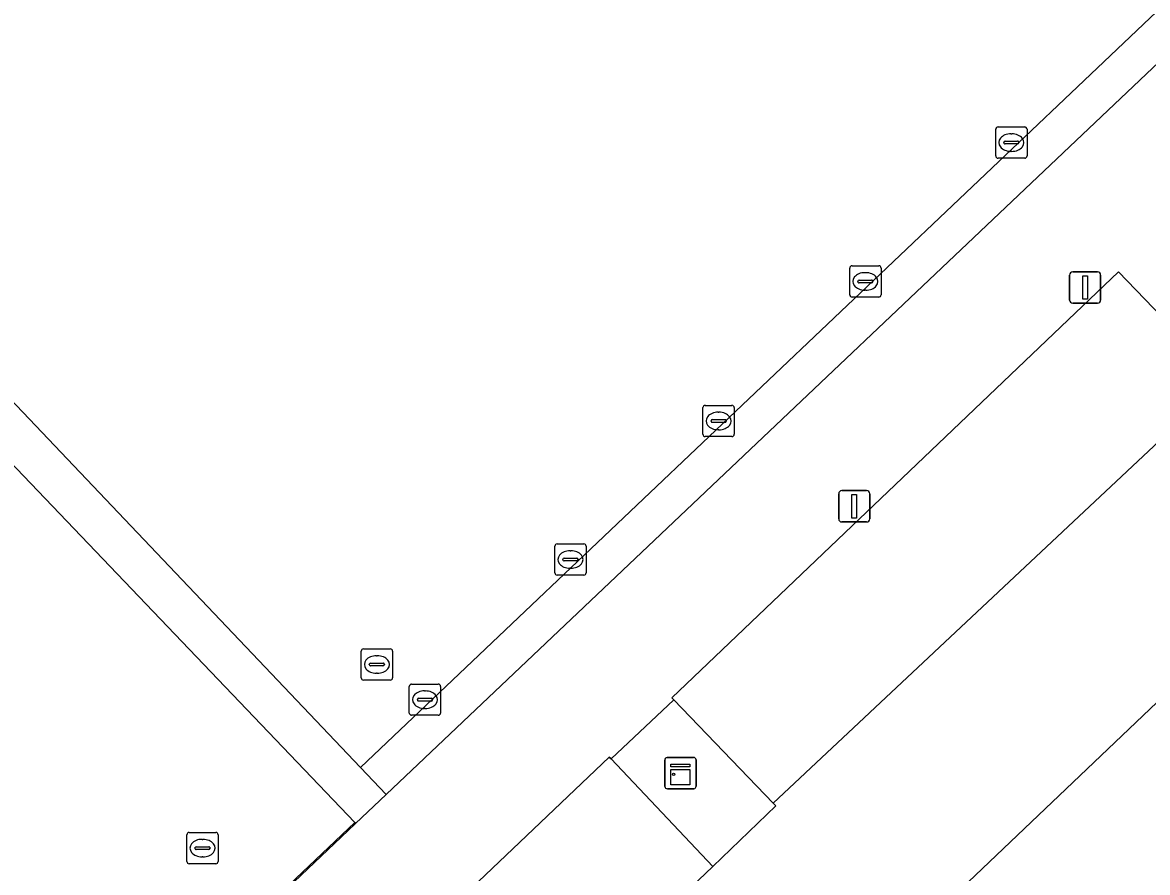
# Model space of a CAD drawing. Extents: x 156141 to 158132, y 385651 to 388333.
# Drawn here: x 156722.34 to 156758.3, y 388104.97 to 388132.13 of the extents above; entities that cross this region are included whole.
import ezdxf

# ---------------------------------------------------------------- set-up
doc = ezdxf.new("R2010")
doc.units = 0
for name, color, linetype in [('IMGEO_Groenvoorziening', 7, 'Continuous'), ('IMGEO_Kast', 7, 'Continuous'), ('IMGEO_Kolk', 7, 'Continuous'), ('IMGEO_Lichtmast', 7, 'Continuous'), ('IMGEO_Lijnafwatering', 7, 'Continuous'), ('IMGEO_Parkeervlak_gesloten', 7, 'Continuous'), ('IMGEO_Parkeervlak_halfverhard', 7, 'Continuous'), ('IMGEO_Rijbaan_lokaal_gesloten', 7, 'Continuous'), ('IMGEO_Rijbaan_lokaal_halfverhard', 7, 'Continuous'), ('IMGEO_Rijbaan_lokaal_open', 7, 'Continuous'), ('IMGEO_Rioolput', 7, 'Continuous'), ('IMGEO_Voetpad_open', 7, 'Continuous')]:
    doc.layers.add(name, color=color, linetype=linetype)

msp = doc.modelspace()

# ---------------------------------------------------------------- linework, layer by layer
at = {"layer": 'IMGEO_Groenvoorziening'}
msp.add_lwpolyline([(156698.919, 388144.327), (156697.941, 388143.396), (156698.079, 388143.248), (156706.487, 388134.255), (156732.962, 388106.561), (156732.988, 388106.533), (156733.965, 388107.459), (156733.142, 388108.325)], close=True, dxfattribs=at)
for points in [[(156764.38, 388136.295), (156733.965, 388107.459), (156732.988, 388106.533), (156732.524, 388106.093), (156651.226, 388028.872)], [(156710.474, 388079.585), (156724.759, 388093.143), (156728.105, 388089.669), (156730.135, 388091.562), (156726.802, 388095.058), (156741.095, 388108.653), (156741.15, 388108.595), (156743.156, 388110.487), (156743.094, 388110.552), (156757.372, 388124.164), (156760.725, 388120.676), (156762.728, 388122.593), (156759.387, 388126.065), (156768.458, 388134.643), (156771.778, 388131.207), (156773.807, 388133.11)]]:
    msp.add_lwpolyline(points, dxfattribs=at)
at = {"layer": 'IMGEO_Kast'}
for p, q in [((156742.945, 388108.643), (156743.786, 388108.643)), ((156743.786, 388108.643), (156742.945, 388108.643)), ((156742.87, 388107.718), (156742.87, 388108.559)), ((156742.87, 388108.559), (156742.87, 388107.718)), ((156743.87, 388108.568), (156743.87, 388107.727)), ((156743.87, 388107.727), (156743.87, 388108.568)), ((156743.795, 388107.643), (156742.954, 388107.643)), ((156742.954, 388107.643), (156743.795, 388107.643))]:
    msp.add_line(p, q, dxfattribs=at)
for points in [[(156743.065, 388108.433), (156743.665, 388108.433), (156743.665, 388108.348), (156743.065, 388108.348), (156743.065, 388108.433)], [(156743.065, 388108.258), (156743.665, 388108.258), (156743.665, 388107.769), (156743.065, 388107.769), (156743.065, 388108.258)]]:
    msp.add_lwpolyline(points, dxfattribs=at)
msp.add_circle((156743.149, 388108.107), 0.0377, dxfattribs=at)
for centre, start, end in [((156742.948, 388108.565), 92.4484, 184.2845), ((156742.948, 388108.565), 92.4484, 184.2845), ((156743.792, 388108.565), 2.4484, 94.2845), ((156743.792, 388108.565), 2.4484, 94.2845), ((156742.948, 388107.721), 182.4484, 274.2845), ((156742.948, 388107.721), 182.4484, 274.2845), ((156743.792, 388107.721), 272.4484, 4.2845), ((156743.792, 388107.721), 272.4484, 4.2845)]:
    msp.add_arc(centre, 0.0779, start, end, dxfattribs=at)
at = {"layer": 'IMGEO_Kolk'}
for p, q in [((156753.52, 388128.79), (156754.372, 388128.79)), ((156753.445, 388127.864), (156753.445, 388128.716)), ((156753.933, 388128.57), (156753.958, 388128.57)), ((156754.446, 388128.716), (156754.446, 388127.864)), ((156753.704, 388128.284), (156753.704, 388128.296)), ((156754.142, 388128.247), (156753.744, 388128.247)), ((156753.747, 388128.333), (156754.145, 388128.333)), ((156754.188, 388128.296), (156754.188, 388128.284)), ((156754.372, 388127.79), (156753.52, 388127.79)), ((156753.956, 388128.01), (156753.931, 388128.01)), ((156748.779, 388123.428), (156748.779, 388124.28)), ((156748.854, 388124.354), (156749.706, 388124.354)), ((156749.267, 388124.134), (156749.292, 388124.134)), ((156749.78, 388124.28), (156749.78, 388123.428)), ((156749.038, 388123.848), (156749.038, 388123.86)), ((156749.476, 388123.811), (156749.078, 388123.811)), ((156749.081, 388123.897), (156749.479, 388123.897)), ((156749.522, 388123.86), (156749.522, 388123.848)), ((156749.29, 388123.574), (156749.265, 388123.574)), ((156749.706, 388123.354), (156748.854, 388123.354)), ((156744.088, 388118.968), (156744.088, 388119.82)), ((156744.163, 388119.894), (156745.015, 388119.894)), ((156745.089, 388119.82), (156745.089, 388118.968)), ((156744.39, 388119.437), (156744.788, 388119.437)), ((156744.576, 388119.674), (156744.601, 388119.674)), ((156744.347, 388119.388), (156744.347, 388119.4)), ((156744.785, 388119.351), (156744.387, 388119.351)), ((156744.599, 388119.114), (156744.574, 388119.114)), ((156744.831, 388119.4), (156744.831, 388119.388)), ((156745.015, 388118.894), (156744.163, 388118.894)), ((156739.428, 388115.469), (156740.28, 388115.469)), ((156739.353, 388114.543), (156739.353, 388115.395)), ((156739.841, 388115.249), (156739.866, 388115.249)), ((156740.354, 388115.395), (156740.354, 388114.543)), ((156739.612, 388114.963), (156739.612, 388114.975)), ((156740.05, 388114.926), (156739.652, 388114.926)), ((156739.655, 388115.012), (156740.053, 388115.012)), ((156740.096, 388114.975), (156740.096, 388114.963)), ((156740.28, 388114.469), (156739.428, 388114.469)), ((156739.864, 388114.689), (156739.839, 388114.689)), ((156734.703, 388110.063), (156734.703, 388110.915)), ((156734.778, 388110.989), (156735.63, 388110.989)), ((156735.704, 388110.915), (156735.704, 388110.063)), ((156734.962, 388110.483), (156734.962, 388110.495)), ((156735.4, 388110.446), (156735.002, 388110.446)), ((156735.005, 388110.532), (156735.403, 388110.532)), ((156735.191, 388110.769), (156735.216, 388110.769)), ((156735.446, 388110.495), (156735.446, 388110.483)), ((156735.214, 388110.209), (156735.189, 388110.209)), ((156735.63, 388109.989), (156734.778, 388109.989))]:
    msp.add_line(p, q, dxfattribs=at)
for points in [[(156753.52, 388128.79), (156754.372, 388128.79)], [(156753.445, 388127.864), (156753.445, 388128.716)], [(156754.446, 388128.716), (156754.446, 388127.864)], [(156754.372, 388127.79), (156753.52, 388127.79)], [(156748.779, 388123.428), (156748.779, 388124.28)], [(156748.854, 388124.354), (156749.706, 388124.354)], [(156749.78, 388124.28), (156749.78, 388123.428)], [(156749.706, 388123.354), (156748.854, 388123.354)], [(156744.088, 388118.968), (156744.088, 388119.82)], [(156744.163, 388119.894), (156745.015, 388119.894)], [(156745.089, 388119.82), (156745.089, 388118.968)], [(156745.015, 388118.894), (156744.163, 388118.894)], [(156739.428, 388115.469), (156740.28, 388115.469)], [(156739.353, 388114.543), (156739.353, 388115.395)], [(156740.354, 388115.395), (156740.354, 388114.543)], [(156740.28, 388114.469), (156739.428, 388114.469)], [(156734.703, 388110.063), (156734.703, 388110.915)], [(156734.778, 388110.989), (156735.63, 388110.989)], [(156735.704, 388110.915), (156735.704, 388110.063)], [(156735.63, 388109.989), (156734.778, 388109.989)]]:
    msp.add_lwpolyline(points, dxfattribs=at)
for centre, radius, start, end in [((156753.522, 388128.714), 0.0765, 91.552, 178.448), ((156753.522, 388128.714), 0.0765, 91.552, 178.448), ((156754.37, 388128.714), 0.0765, 1.552, 88.448), ((156754.37, 388128.714), 0.0765, 1.552, 88.448), ((156753.744, 388128.293), 0.0403, 85.8775, 175.7526), ((156753.741, 388128.283), 0.0366, 178.938, 274.7102), ((156754.145, 388128.29), 0.043, 264.8664, 352.4533), ((156754.149, 388128.295), 0.0386, 1.7309, 96.639), ((156753.522, 388127.866), 0.0765, 181.552, 268.448), ((156753.522, 388127.866), 0.0765, 181.552, 268.448), ((156754.37, 388127.866), 0.0765, 271.552, 358.448), ((156754.37, 388127.866), 0.0765, 271.552, 358.448), ((156748.856, 388124.278), 0.0765, 91.552, 178.448), ((156748.856, 388124.278), 0.0765, 91.552, 178.448), ((156749.704, 388124.278), 0.0765, 1.552, 88.448), ((156749.704, 388124.278), 0.0765, 1.552, 88.448), ((156749.078, 388123.857), 0.0403, 85.8775, 175.7526), ((156749.075, 388123.847), 0.0366, 178.938, 274.7102), ((156749.479, 388123.854), 0.043, 264.8664, 352.4533), ((156749.483, 388123.859), 0.0386, 1.7309, 96.639), ((156748.856, 388123.43), 0.0765, 181.552, 268.448), ((156748.856, 388123.43), 0.0765, 181.552, 268.448), ((156749.704, 388123.43), 0.0765, 271.552, 358.448), ((156749.704, 388123.43), 0.0765, 271.552, 358.448), ((156744.165, 388119.818), 0.0765, 91.552, 178.448), ((156744.165, 388119.818), 0.0765, 91.552, 178.448), ((156745.013, 388119.818), 0.0765, 1.552, 88.448), ((156745.013, 388119.818), 0.0765, 1.552, 88.448), ((156744.387, 388119.397), 0.0403, 85.8775, 175.7526), ((156744.792, 388119.399), 0.0386, 1.7309, 96.639), ((156744.384, 388119.387), 0.0366, 178.938, 274.7102), ((156744.788, 388119.394), 0.043, 264.8664, 352.4533), ((156744.165, 388118.97), 0.0765, 181.552, 268.448), ((156744.165, 388118.97), 0.0765, 181.552, 268.448), ((156745.013, 388118.97), 0.0765, 271.552, 358.448), ((156745.013, 388118.97), 0.0765, 271.552, 358.448), ((156739.43, 388115.393), 0.0765, 91.552, 178.448), ((156739.43, 388115.393), 0.0765, 91.552, 178.448), ((156740.278, 388115.393), 0.0765, 1.552, 88.448), ((156740.278, 388115.393), 0.0765, 1.552, 88.448), ((156739.652, 388114.972), 0.0403, 85.8775, 175.7526), ((156739.649, 388114.962), 0.0366, 178.938, 274.7102), ((156740.053, 388114.969), 0.043, 264.8664, 352.4533), ((156740.057, 388114.974), 0.0386, 1.7309, 96.639), ((156739.43, 388114.545), 0.0765, 181.552, 268.448), ((156739.43, 388114.545), 0.0765, 181.552, 268.448), ((156740.278, 388114.545), 0.0765, 271.552, 358.448), ((156740.278, 388114.545), 0.0765, 271.552, 358.448), ((156734.78, 388110.913), 0.0765, 91.552, 178.448), ((156734.78, 388110.913), 0.0765, 91.552, 178.448), ((156735.628, 388110.913), 0.0765, 1.552, 88.448), ((156735.628, 388110.913), 0.0765, 1.552, 88.448), ((156735.002, 388110.492), 0.0403, 85.8775, 175.7526), ((156734.999, 388110.482), 0.0366, 178.938, 274.7102), ((156735.403, 388110.489), 0.043, 264.8664, 352.4533), ((156735.407, 388110.494), 0.0386, 1.7309, 96.639), ((156734.78, 388110.065), 0.0765, 181.552, 268.448), ((156734.78, 388110.065), 0.0765, 181.552, 268.448), ((156735.628, 388110.065), 0.0765, 271.552, 358.448), ((156735.628, 388110.065), 0.0765, 271.552, 358.448)]:
    msp.add_arc(centre, radius, start, end, dxfattribs=at)
for centre, major_axis, ratio, start_param, end_param in [((156753.932, 388128.29), (-0.387, 0.002), 0.722429, 4.712389, 7.853982), ((156753.957, 388128.29), (-0.39, 0.002), 0.717154, 1.570796, 4.712389), ((156749.266, 388123.854), (-0.387, 0.002), 0.722429, 4.712389, 7.853982), ((156749.291, 388123.854), (-0.39, 0.002), 0.717154, 1.570796, 4.712389), ((156744.575, 388119.394), (-0.387, 0.002), 0.722429, 4.712389, 7.853982), ((156744.6, 388119.394), (-0.39, 0.002), 0.717154, 1.570796, 4.712389), ((156739.84, 388114.969), (-0.387, 0.002), 0.722429, 4.712389, 7.853982), ((156739.865, 388114.969), (-0.39, 0.002), 0.717154, 1.570796, 4.712389), ((156735.19, 388110.489), (-0.387, 0.002), 0.722429, 4.712389, 7.853982), ((156735.215, 388110.489), (-0.39, 0.002), 0.717154, 1.570796, 4.712389)]:
    msp.add_ellipse(centre, major_axis=major_axis, ratio=ratio, start_param=start_param, end_param=end_param, dxfattribs=at)
at = {"layer": 'IMGEO_Lichtmast'}
for p, q in [((156755.908, 388124.158), (156756.698, 388124.158)), ((156756.698, 388124.158), (156755.908, 388124.158)), ((156755.808, 388123.258), (156755.808, 388124.058)), ((156755.808, 388124.058), (156755.808, 388123.258)), ((156756.798, 388124.058), (156756.798, 388123.258)), ((156756.798, 388123.258), (156756.798, 388124.058)), ((156756.698, 388123.158), (156755.908, 388123.158)), ((156755.908, 388123.158), (156756.698, 388123.158)), ((156748.429, 388116.269), (156748.429, 388117.069)), ((156748.429, 388117.069), (156748.429, 388116.269)), ((156748.529, 388117.169), (156749.319, 388117.169)), ((156749.319, 388117.169), (156748.529, 388117.169)), ((156749.419, 388117.069), (156749.419, 388116.269)), ((156749.419, 388116.269), (156749.419, 388117.069)), ((156749.319, 388116.169), (156748.529, 388116.169)), ((156748.529, 388116.169), (156749.319, 388116.169))]:
    msp.add_line(p, q, dxfattribs=at)
for points in [[(156756.228, 388124.033), (156756.378, 388124.033), (156756.378, 388123.283), (156756.228, 388123.283), (156756.228, 388124.033)], [(156748.849, 388117.044), (156748.999, 388117.044), (156748.999, 388116.294), (156748.849, 388116.294), (156748.849, 388117.044)]]:
    msp.add_lwpolyline(points, dxfattribs=at)
for centre, start, end in [((156755.908, 388124.058), 90, 180), ((156755.908, 388124.058), 90, 180), ((156756.698, 388124.058), 0, 90), ((156756.698, 388124.058), 360, 90), ((156755.908, 388123.258), 180, 270), ((156755.908, 388123.258), 180, 270), ((156756.698, 388123.258), 270, 0), ((156756.698, 388123.258), 270, 0), ((156748.529, 388117.069), 90, 180), ((156748.529, 388117.069), 90, 180), ((156749.319, 388117.069), 0, 90), ((156749.319, 388117.069), 360, 90), ((156748.529, 388116.269), 180, 270), ((156748.529, 388116.269), 180, 270), ((156749.319, 388116.269), 270, 0), ((156749.319, 388116.269), 270, 0)]:
    msp.add_arc(centre, 0.1, start, end, dxfattribs=at)
at = {"layer": 'IMGEO_Lijnafwatering'}
msp.add_lwpolyline([(156719.337, 388093.639), (156732.962, 388106.561)], dxfattribs=at)
at = {"layer": 'IMGEO_Parkeervlak_gesloten'}
msp.add_lwpolyline([(156763.335, 388181.784), (156753.902, 388191.71), (156722.478, 388161.84), (156720.025, 388164.421), (156698.919, 388144.327), (156733.142, 388108.325), (156765.107, 388138.665), (156762.117, 388141.813), (156761.753, 388141.468), (156761.23, 388142.021), (156761.593, 388142.365), (156758.223, 388145.914)], dxfattribs=at)
at = {"layer": 'IMGEO_Parkeervlak_halfverhard'}
for points in [[(156760.725, 388120.676), (156757.372, 388124.164), (156743.094, 388110.552), (156743.156, 388110.487), (156746.333, 388107.184)], [(156764.848, 388116.352), (156750.558, 388102.747), (156753.854, 388099.231), (156768.191, 388112.853)], [(156744.408, 388105.155), (156741.15, 388108.595), (156741.095, 388108.653), (156726.802, 388095.058), (156730.135, 388091.562)]]:
    msp.add_lwpolyline(points, close=True, dxfattribs=at)
at = {"layer": 'IMGEO_Rijbaan_lokaal_gesloten'}
msp.add_lwpolyline([(156646.532, 388023.876), (156651.463, 388028.623), (156651.226, 388028.872), (156732.524, 388106.093), (156732.988, 388106.533), (156732.962, 388106.561), (156706.487, 388134.255), (156698.079, 388143.248), (156697.941, 388143.396), (156692.7, 388148.628), (156687.199, 388154.591), (156646.005, 388115.411), (156600.051, 388071.963)], dxfattribs=at)
at = {"layer": 'IMGEO_Rijbaan_lokaal_halfverhard'}
msp.add_lwpolyline([(156764.786, 388135.867), (156766.352, 388137.351), (156765.752, 388137.984), (156765.39, 388137.64), (156764.866, 388138.191), (156765.229, 388138.536), (156765.107, 388138.665), (156733.142, 388108.325), (156733.965, 388107.459), (156764.38, 388136.295)], close=True, dxfattribs=at)
at = {"layer": 'IMGEO_Rijbaan_lokaal_open'}
for points in [[(156786.177, 388136.523), (156787.021, 388137.351), (156804.809, 388154.272), (156800.625, 388158.603), (156791.586, 388149.987), (156782.822, 388141.664), (156781.092, 388140.014), (156778.459, 388137.514), (156776.425, 388135.604), (156773.807, 388133.11), (156771.778, 388131.207), (156762.728, 388122.593), (156760.725, 388120.676), (156746.333, 388107.184), (156746.422, 388107.092), (156744.408, 388105.155), (156730.135, 388091.562), (156728.105, 388089.669), (156713.816, 388076.083)], [(156717.976, 388071.762), (156732.242, 388085.318), (156734.269, 388087.233), (156745.037, 388097.499), (156748.531, 388100.824), (156750.558, 388102.747), (156764.848, 388116.352), (156766.903, 388118.293), (156775.957, 388126.886), (156776.683, 388127.563)]]:
    msp.add_lwpolyline(points, dxfattribs=at)
at = {"layer": 'IMGEO_Rioolput'}
for p, q in [((156733.166, 388111.188), (156733.166, 388112.04)), ((156733.241, 388112.114), (156734.093, 388112.114)), ((156733.654, 388111.894), (156733.679, 388111.894)), ((156734.167, 388112.04), (156734.167, 388111.188)), ((156733.425, 388111.608), (156733.425, 388111.62)), ((156733.863, 388111.571), (156733.465, 388111.571)), ((156733.468, 388111.657), (156733.866, 388111.657)), ((156733.909, 388111.62), (156733.909, 388111.608)), ((156733.677, 388111.334), (156733.652, 388111.334)), ((156734.093, 388111.114), (156733.241, 388111.114)), ((156727.593, 388105.32), (156727.593, 388106.172)), ((156727.668, 388106.246), (156728.52, 388106.246)), ((156728.594, 388106.172), (156728.594, 388105.32)), ((156727.852, 388105.74), (156727.852, 388105.752)), ((156727.895, 388105.789), (156728.293, 388105.789)), ((156728.081, 388106.026), (156728.106, 388106.026)), ((156728.336, 388105.752), (156728.336, 388105.74)), ((156728.29, 388105.703), (156727.892, 388105.703)), ((156728.104, 388105.466), (156728.079, 388105.466)), ((156728.52, 388105.246), (156727.668, 388105.246))]:
    msp.add_line(p, q, dxfattribs=at)
for points in [[(156733.166, 388111.188), (156733.166, 388112.04)], [(156733.241, 388112.114), (156734.093, 388112.114)], [(156734.167, 388112.04), (156734.167, 388111.188)], [(156734.093, 388111.114), (156733.241, 388111.114)], [(156727.593, 388105.32), (156727.593, 388106.172)], [(156727.668, 388106.246), (156728.52, 388106.246)], [(156728.594, 388106.172), (156728.594, 388105.32)], [(156728.52, 388105.246), (156727.668, 388105.246)]]:
    msp.add_lwpolyline(points, dxfattribs=at)
for centre, radius, start, end in [((156733.243, 388112.038), 0.0765, 91.552, 178.448), ((156733.243, 388112.038), 0.0765, 91.552, 178.448), ((156734.091, 388112.038), 0.0765, 1.552, 88.448), ((156734.091, 388112.038), 0.0765, 1.552, 88.448), ((156733.465, 388111.617), 0.0403, 85.8775, 175.7526), ((156733.462, 388111.607), 0.0366, 178.938, 274.7102), ((156733.866, 388111.614), 0.043, 264.8664, 352.4533), ((156733.87, 388111.619), 0.0386, 1.7309, 96.639), ((156733.243, 388111.19), 0.0765, 181.552, 268.448), ((156733.243, 388111.19), 0.0765, 181.552, 268.448), ((156734.091, 388111.19), 0.0765, 271.552, 358.448), ((156734.091, 388111.19), 0.0765, 271.552, 358.448), ((156727.67, 388106.17), 0.0765, 91.552, 178.448), ((156727.67, 388106.17), 0.0765, 91.552, 178.448), ((156728.518, 388106.17), 0.0765, 1.552, 88.448), ((156728.518, 388106.17), 0.0765, 1.552, 88.448), ((156727.892, 388105.749), 0.0403, 85.8775, 175.7526), ((156727.889, 388105.739), 0.0366, 178.938, 274.7102), ((156728.293, 388105.746), 0.043, 264.8664, 352.4533), ((156728.297, 388105.751), 0.0386, 1.7309, 96.639), ((156727.67, 388105.322), 0.0765, 181.552, 268.448), ((156727.67, 388105.322), 0.0765, 181.552, 268.448), ((156728.518, 388105.322), 0.0765, 271.552, 358.448), ((156728.518, 388105.322), 0.0765, 271.552, 358.448)]:
    msp.add_arc(centre, radius, start, end, dxfattribs=at)
for centre, major_axis, ratio, start_param, end_param in [((156733.653, 388111.614), (-0.387, 0.002), 0.722429, 4.712389, 7.853982), ((156733.678, 388111.614), (-0.39, 0.002), 0.717154, 1.570796, 4.712389), ((156728.08, 388105.746), (-0.387, 0.002), 0.722429, 4.712389, 7.853982), ((156728.105, 388105.746), (-0.39, 0.002), 0.717154, 1.570796, 4.712389)]:
    msp.add_ellipse(centre, major_axis=major_axis, ratio=ratio, start_param=start_param, end_param=end_param, dxfattribs=at)
at = {"layer": 'IMGEO_Voetpad_open'}
msp.add_lwpolyline([(156746.333, 388107.184), (156743.156, 388110.487), (156741.15, 388108.595), (156744.408, 388105.155), (156746.422, 388107.092)], close=True, dxfattribs=at)

doc.saveas('drawing.dxf')
